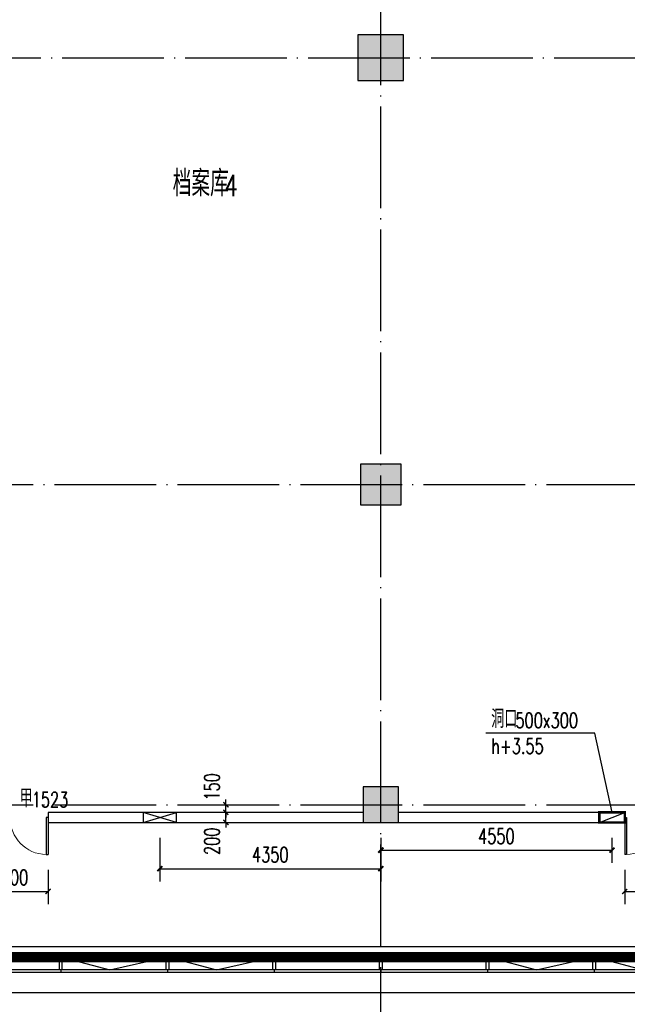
# Model space of a CAD drawing. Extents: x 797781 to 1255204, y 21234 to 1024248.
# Tile 265 of 656: x 965000 to 976960, y 268294 to 287671. Entities that reach past the tile are written whole.
import ezdxf

# ---------------------------------------------------------------- set-up
doc = ezdxf.new("R2010")
doc.units = 0
doc.header["$LTSCALE"] = 1000
doc.header["$MEASUREMENT"] = 0
doc.linetypes.add('230303生产综合楼-平面图_t8$0$DOTE', pattern=[2.42, 2, -0.2, 0.02, -0.2])
doc.linetypes.add('__DASH', pattern=[0.35, 0.25, -0.1])
for name, color, linetype in [('00泄压阀', 2, 'Continuous'), ('230303生产综合楼-平面图_t8$0$3T_WOOD', 21, 'Continuous'), ('230303生产综合楼-平面图_t8$0$COLUMN', 40, 'Continuous'), ('230303生产综合楼-平面图_t8$0$CURTWALL', 4, 'Continuous'), ('230303生产综合楼-平面图_t8$0$DOOR_FIRE', 4, 'Continuous'), ('230303生产综合楼-平面图_t8$0$DOOR_FIRE_TEXT', 7, 'Continuous'), ('230303生产综合楼-平面图_t8$0$DOTE', 1, '230303生产综合楼-平面图_t8$0$DOTE'), ('230303生产综合楼-平面图_t8$0$PUB_DIM', 3, 'Continuous'), ('230303生产综合楼-平面图_t8$0$PUB_HATCH', 8, 'Continuous'), ('230303生产综合楼-平面图_t8$0$PUB_TEXT', 7, 'Continuous'), ('230303生产综合楼-平面图_t8$0$WALL', 40, 'Continuous'), ('230303生产综合楼-平面图_t8$0$看线', 115, 'Continuous'), ('A-暖通提建筑洞口', 1, 'Continuous'), ('A泄压阀', 2, 'Continuous'), ('DIM_LEAD', 3, 'Continuous'), ('PUB_DIM', 3, 'Continuous'), ('PUB_HATCH', 8, 'Continuous'), ('PUB_TEXT', 7, 'Continuous')]:
    doc.layers.add(name, color=color, linetype=linetype)
doc.styles.add('230303生产综合楼-平面图_t8$0$_TCH_DIM', font='SIMPLEX', dxfattribs={"bigfont": 'GBCBIG'})
doc.styles.add('230303生产综合楼-平面图_T8$0$_TCH_DIM_T3', font='SIMPLEX', dxfattribs={"width": 0.705882, "bigfont": 'GBCBIG'})
doc.styles.add('230303生产综合楼-平面图_t8$0$_TCH_WINDOW', font='SIMPLEX', dxfattribs={"height": 3.5, "bigfont": 'GBCBIG'})
doc.styles.add('_TCH_DIM', font='SIMPLEX', dxfattribs={"bigfont": 'GBCBIG'})
doc.styles.add('_TCH_DIM_T3', font='SIMPLEX', dxfattribs={"width": 0.705882, "bigfont": 'GBCBIG'})
doc.dimstyles.new('230303生产综合楼-平面图_T8$0$_TCH_ARCH&&100', dxfattribs={"dimtxt": 297.5, "dimasz": 100, "dimexe": 250, "dimexo": 300, "dimgap": 126.25, "dimtad": 1, "dimdec": 0, "dimzin": 0, "dimdsep": 46, "dimtxsty": '230303生产综合楼-平面图_T8$0$_TCH_DIM_T3', "dimblk": '230303生产综合楼-平面图_t8$0$_ArchTick', "dimcen": 0.09, "dimclrt": 7, "dimazin": 2, "dimtfac": 1, "dimtdec": 0, "dimtix": 1, "dimtmove": 2, "dimatfit": 3, "dimfxl": 1, "dimtolj": 1, "dimtzin": 0, "dimarcsym": 0})
doc.dimstyles.new('_TCH_ARCH&&100', dxfattribs={"dimtxt": 297.5, "dimasz": 100, "dimexe": 250, "dimexo": 300, "dimgap": 126.25, "dimtad": 1, "dimdec": 0, "dimzin": 0, "dimdsep": 46, "dimtxsty": '_TCH_DIM_T3', "dimblk": 'ARCHTICK', "dimcen": 0.09, "dimclrt": 7, "dimazin": 2, "dimtfac": 1, "dimtdec": 0, "dimtix": 1, "dimtmove": 2, "dimatfit": 3, "dimfxl": 1, "dimtolj": 1, "dimtzin": 0, "dimarcsym": 0})

# ---------------------------------------------------------------- blocks, each defined once
blk = doc.blocks.new('AQ2')
at = {"color": 6, "linetype": '__DASH', "ltscale": 4, "const_width": 200}
blk.add_lwpolyline([(1125985, 272623), (1125985, 263323), (1058451, 263323), (1032885, 265974), (1032885, 272623)], dxfattribs=at)
blk = doc.blocks.new('_ArchTick')
at = {"color": 0, "linetype": 'ByBlock', "const_width": 0.4}
blk.add_lwpolyline([(-0.5, -0.5), (0.5, 0.5)], dxfattribs=at)
blk = doc.blocks.new('*D6664')
at = {"layer": 'Defpoints', "color": 0, "transparency": 16777216}
for p in [(711459, 268814), (716009, 268814), (716009, 268269)]:
    blk.add_point(p, dxfattribs=at)
at = {"layer": 'PUB_DIM', "color": 0, "lineweight": -2, "transparency": 16777216}
for p, q in [((711459, 268514), (711459, 268019)), ((716009, 268514), (716009, 268019)), ((711459, 268269), (716009, 268269))]:
    blk.add_line(p, q, dxfattribs=at)
at = {"layer": 'PUB_DIM', "color": 0, "lineweight": -2, "transparency": 16777216, "xscale": 100, "yscale": 100, "zscale": 100, "rotation": 180}
blk.add_blockref('_ArchTick', (711459, 268269), dxfattribs=at)
at = {"layer": 'PUB_DIM', "color": 0, "lineweight": -2, "transparency": 16777216, "xscale": 100, "yscale": 100, "zscale": 100}
blk.add_blockref('_ArchTick', (716009, 268269), dxfattribs=at)
at = {"layer": 'PUB_DIM', "color": 7, "transparency": 16777216, "insert": (713734, 268544), "char_height": 297.5, "attachment_point": 5, "style": '_TCH_DIM_T3'}
blk.add_mtext('\\A1;4550', dxfattribs=at)
blk = doc.blocks.new('A$C364970EA')
at = {"layer": '00泄压阀', "color": 2}
for p, q in [((-659.5, 0), (0, 200)), ((0, 0), (-659.5, 200))]:
    blk.add_line(p, q, dxfattribs=at)
blk.add_lwpolyline([(-659.5, 0), (0, 0), (0, 200), (-659.5, 200)], close=True, dxfattribs=at)
blk = doc.blocks.new('泄压阀')
at = {"layer": 'A泄压阀', "color": 2, "rotation": 180}
blk.add_blockref('A$C364970EA', (-320, 100), dxfattribs=at)
blk = doc.blocks.new('*D6574')
at = {"layer": 'Defpoints', "color": 0, "transparency": 16777216}
for p in [(1135813, 273921), (1140163, 273921), (1140163, 273011)]:
    blk.add_point(p, dxfattribs=at)
at = {"layer": 'PUB_DIM', "color": 0, "lineweight": -2, "transparency": 16777216}
for p, q in [((1135813, 273621), (1135813, 272761)), ((1140163, 273621), (1140163, 272761)), ((1135813, 273011), (1140163, 273011))]:
    blk.add_line(p, q, dxfattribs=at)
at = {"layer": 'PUB_DIM', "color": 0, "lineweight": -2, "transparency": 16777216, "xscale": 100, "yscale": 100, "zscale": 100, "rotation": 180}
blk.add_blockref('_ArchTick', (1135813, 273011), dxfattribs=at)
at = {"layer": 'PUB_DIM', "color": 0, "lineweight": -2, "transparency": 16777216, "xscale": 100, "yscale": 100, "zscale": 100}
blk.add_blockref('_ArchTick', (1140163, 273011), dxfattribs=at)
at = {"layer": 'PUB_DIM', "color": 7, "transparency": 16777216, "insert": (1137988, 273286), "char_height": 297.5, "attachment_point": 5, "style": '_TCH_DIM_T3'}
blk.add_mtext('\\A1;4350', dxfattribs=at)
blk = doc.blocks.new('230303生产综合楼-平面图_t8$0$2WLGJ')
at = {"layer": '230303生产综合楼-平面图_t8$0$3T_WOOD'}
for points in [[(1093310, 68796), (1093260, 68796), (1093260, 69046), (1093310, 69046)], [(1095410, 68796), (1095360, 68796), (1095360, 69046), (1095410, 69046)], [(1097510, 68796), (1097460, 68796), (1097460, 69046), (1097510, 69046)], [(1099610, 68796), (1099560, 68796), (1099560, 69046), (1099610, 69046)], [(1101710, 68796), (1101660, 68796), (1101660, 69046), (1101710, 69046)], [(1103810, 68796), (1103760, 68796), (1103760, 69046), (1103810, 69046)]]:
    blk.add_lwpolyline(points, close=True, dxfattribs=at)
for points in [[(1093285, 68796), (1093285, 68746)], [(1095385, 68796), (1095385, 68746)], [(1097485, 68796), (1097485, 68746)], [(1099585, 68796), (1099585, 68746)], [(1101685, 68796), (1101685, 68746)], [(1103785, 68796), (1103785, 68746)]]:
    blk.add_lwpolyline(points, dxfattribs=at)
blk = doc.blocks.new('230303生产综合楼-平面图_t8$0$_ArchTick')
at = {"color": 0, "linetype": 'ByBlock', "const_width": 0.3}
blk.add_lwpolyline([(-0.5, -0.5), (0.5, 0.5)], dxfattribs=at)
blk = doc.blocks.new('*D5159')
at = {"layer": '230303生产综合楼-平面图_t8$0$PUB_DIM', "color": 0, "lineweight": -2, "transparency": 16777216}
for p, q in [((969059, 272222), (969059, 272322)), ((968803, 272222), (968809, 272222)), ((968803, 272072), (968809, 272072)), ((969059, 272072), (969059, 272222)), ((969059, 272072), (969059, 271972))]:
    blk.add_line(p, q, dxfattribs=at)
at = {"layer": 'Defpoints', "color": 0, "transparency": 16777216}
for p in [(969059, 272222), (969103, 272222), (969103, 272072)]:
    blk.add_point(p, dxfattribs=at)
at = {"layer": '230303生产综合楼-平面图_t8$0$PUB_DIM', "color": 0, "lineweight": -2, "transparency": 16777216, "xscale": 100, "yscale": 100, "zscale": 100}
for p, rotation in [((969059, 272222), 270), ((969059, 272072), 90)]:
    blk.add_blockref('230303生产综合楼-平面图_t8$0$_ArchTick', p, dxfattribs=dict(at, rotation=rotation))
at = {"layer": '230303生产综合楼-平面图_t8$0$PUB_DIM', "color": 7, "transparency": 16777216, "insert": (968784, 272572), "char_height": 297.5, "attachment_point": 5, "rotation": 90, "style": '230303生产综合楼-平面图_T8$0$_TCH_DIM_T3'}
blk.add_mtext('\\A1;150', dxfattribs=at)
blk = doc.blocks.new('*D5160')
at = {"layer": '230303生产综合楼-平面图_t8$0$PUB_DIM', "color": 0, "lineweight": -2, "transparency": 16777216}
for p, q in [((968803, 272072), (968809, 272072)), ((969059, 272072), (969059, 272172)), ((969059, 271872), (969059, 272072)), ((968803, 271872), (968809, 271872)), ((969059, 271872), (969059, 271772))]:
    blk.add_line(p, q, dxfattribs=at)
at = {"layer": 'Defpoints', "color": 0, "transparency": 16777216}
for p in [(969059, 272072), (969103, 272072), (969103, 271872)]:
    blk.add_point(p, dxfattribs=at)
at = {"layer": '230303生产综合楼-平面图_t8$0$PUB_DIM', "color": 0, "lineweight": -2, "transparency": 16777216, "xscale": 100, "yscale": 100, "zscale": 100}
for p, rotation in [((969059, 272072), 270), ((969059, 271872), 90)]:
    blk.add_blockref('230303生产综合楼-平面图_t8$0$_ArchTick', p, dxfattribs=dict(at, rotation=rotation))
at = {"layer": '230303生产综合楼-平面图_t8$0$PUB_DIM', "color": 7, "transparency": 16777216, "insert": (968784, 271502), "char_height": 297.5, "attachment_point": 5, "rotation": 90, "style": '230303生产综合楼-平面图_T8$0$_TCH_DIM_T3'}
blk.add_mtext('\\A1;200', dxfattribs=at)
blk = doc.blocks.new('*D5169')
at = {"layer": '230303生产综合楼-平面图_t8$0$PUB_DIM', "color": 0, "lineweight": -2, "transparency": 16777216}
for p, q in [((976908, 270940), (976908, 270265)), ((978408, 270940), (978408, 270265)), ((976908, 270515), (978408, 270515))]:
    blk.add_line(p, q, dxfattribs=at)
at = {"layer": 'Defpoints', "color": 0, "transparency": 16777216}
for p in [(976908, 271240), (978408, 271240), (978408, 270515)]:
    blk.add_point(p, dxfattribs=at)
at = {"layer": '230303生产综合楼-平面图_t8$0$PUB_DIM', "color": 0, "lineweight": -2, "transparency": 16777216, "xscale": 100, "yscale": 100, "zscale": 100, "rotation": 180}
blk.add_blockref('230303生产综合楼-平面图_t8$0$_ArchTick', (976908, 270515), dxfattribs=at)
at = {"layer": '230303生产综合楼-平面图_t8$0$PUB_DIM', "color": 0, "lineweight": -2, "transparency": 16777216, "xscale": 100, "yscale": 100, "zscale": 100}
blk.add_blockref('230303生产综合楼-平面图_t8$0$_ArchTick', (978408, 270515), dxfattribs=at)
at = {"layer": '230303生产综合楼-平面图_t8$0$PUB_DIM', "color": 7, "transparency": 16777216, "insert": (977658, 270790), "char_height": 297.5, "attachment_point": 5, "style": '230303生产综合楼-平面图_T8$0$_TCH_DIM_T3'}
blk.add_mtext('\\A1;1500', dxfattribs=at)
blk = doc.blocks.new('*D5176')
at = {"layer": '230303生产综合楼-平面图_t8$0$PUB_DIM', "color": 0, "lineweight": -2, "transparency": 16777216}
for p, q in [((964058, 270940), (964058, 270265)), ((965558, 270940), (965558, 270265)), ((964058, 270515), (965558, 270515))]:
    blk.add_line(p, q, dxfattribs=at)
at = {"layer": 'Defpoints', "color": 0, "transparency": 16777216}
for p in [(964058, 271240), (965558, 271240), (965558, 270515)]:
    blk.add_point(p, dxfattribs=at)
at = {"layer": '230303生产综合楼-平面图_t8$0$PUB_DIM', "color": 0, "lineweight": -2, "transparency": 16777216, "xscale": 100, "yscale": 100, "zscale": 100, "rotation": 180}
blk.add_blockref('230303生产综合楼-平面图_t8$0$_ArchTick', (964058, 270515), dxfattribs=at)
at = {"layer": '230303生产综合楼-平面图_t8$0$PUB_DIM', "color": 0, "lineweight": -2, "transparency": 16777216, "xscale": 100, "yscale": 100, "zscale": 100}
blk.add_blockref('230303生产综合楼-平面图_t8$0$_ArchTick', (965558, 270515), dxfattribs=at)
at = {"layer": '230303生产综合楼-平面图_t8$0$PUB_DIM', "color": 7, "transparency": 16777216, "insert": (964808, 270790), "char_height": 297.5, "attachment_point": 5, "style": '230303生产综合楼-平面图_T8$0$_TCH_DIM_T3'}
blk.add_mtext('\\A1;1500', dxfattribs=at)
blk = doc.blocks.new('230303生产综合楼-平面图_t8$0$$DorLib2D$00000002')
for p, q in [((-0.5, 0), (-0.5, 0.4875)), ((-0.475, 0.4875), (-0.5, 0.4875)), ((-0.475, 0), (-0.475, 0.4875)), ((0.475, 0), (0.475, 0.4875)), ((0.475, 0.4875), (0.5, 0.4875)), ((0.5, 0), (0.5, 0.4875)), ((-0.5, 0), (-0.475, 0)), ((0.5, 0), (0.475, 0))]:
    blk.add_line(p, q)
at = {"lineweight": 13}
for centre, start, end in [((-0.4875, 0), 0, 88.53072), ((0.4875, 0), 91.46928, 180)]:
    blk.add_arc(centre, 0.4875, start, end, dxfattribs=at)
blk = doc.blocks.new('_FZH')
blk.add_lwpolyline([(-0.5, -0.5), (0.5, -0.5), (0.5, 0.5), (-0.5, 0.5)], close=True)
at = {"layer": 'PUB_HATCH'}
blk.add_solid([(-0.5, -0.5), (0.5, -0.5), (-0.5, 0.5), (0.5, 0.5)], dxfattribs=at)
blk = doc.blocks.new('2FND22')
at = {"layer": 'A-暖通提建筑洞口', "const_width": 50}
blk.add_lwpolyline([(715761.2, 269013.9), (716261.2, 269013.9), (716261.2, 268813.9), (715761.2, 268813.9)], close=True, dxfattribs=at)
at = {"layer": 'A-暖通提建筑洞口'}
blk.add_lwpolyline([(715761.2, 268813.9), (716259.1, 269013.9)], dxfattribs=at)
at = {"layer": 'DIM_LEAD'}
for p, q in [((715669.4, 270570.4), (713526.8, 270570.4)), ((716011.2, 269013.9), (715669.4, 270570.4)), ((716011.2, 269013.9), (715669.4, 270570.4))]:
    blk.add_line(p, q, dxfattribs=at)
at = {"layer": 'PUB_TEXT', "style": '_TCH_DIM'}
blk.add_text('洞口', height=357.45, dxfattribs=at).set_placement((713631.8, 270675.4))
at = {"layer": 'PUB_TEXT', "style": '_TCH_DIM', "width": 0.705882}
for s, p in [('500x300', (714108.4, 270675.4)), ('h+3.55', (713631.8, 270167.9))]:
    blk.add_text(s, height=297.5, dxfattribs=at).set_placement(p)
at = {"layer": 'PUB_DIM'}
dim = blk.add_aligned_dim(p1=(711459.1, 268813.9), p2=(716009.2, 268813.9), distance=-545.4, dimstyle='_TCH_ARCH&&100', dxfattribs=at)
dim.commit()
dim.dimension.update_dxf_attribs({"geometry": '*D6664', "text_midpoint": (713734.1, 268543.5)})
blk = doc.blocks.new('2FXYF')
at = {"layer": 'A泄压阀', "color": 8, "rotation": 180.000000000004}
blk.add_blockref('泄压阀', (1135822.6, 274020.6), dxfattribs=at)
at = {"layer": 'PUB_DIM'}
dim = blk.add_aligned_dim(p1=(1135812.8, 273920.6), p2=(1140162.6, 273920.6), distance=-909.1, dimstyle='_TCH_ARCH&&100', dxfattribs=at)
dim.commit()
dim.dimension.update_dxf_attribs({"geometry": '*D6574', "text_midpoint": (1137987.7, 273286.5)})

msp = doc.modelspace()

# ---------------------------------------------------------------- linework, layer by layer
at = {"layer": '230303生产综合楼-平面图_t8$0$CURTWALL'}
for points in [[(895858, 298621.6), (963708, 298621.6), (989558, 295941.7), (989558, 268921.6), (921708, 268921.6), (895858, 271601.4)], [(895908, 298571.6), (963705.4, 298571.6), (989508, 295896.6), (989508, 268971.6), (921710.6, 268971.6), (895908, 271646.5)], [(896158, 298321.6), (963692.5, 298321.6), (989258, 295671.2), (989258, 269221.6), (921723.5, 269221.6), (896158, 271872)]]:
    msp.add_lwpolyline(points, close=True, dxfattribs=at)
for points in [[(965833, 269221.6), (966774.8, 268971.6), (967883, 269221.6)], [(967933, 269221.6), (968874.8, 268971.6), (969983, 269221.6)], [(974233, 269221.6), (975174.8, 268971.6), (976283, 269221.6)], [(976333, 269221.6), (977274.8, 268971.6), (978383, 269221.6)]]:
    msp.add_lwpolyline(points, dxfattribs=at)
at = {"layer": '230303生产综合楼-平面图_t8$0$DOTE'}
for p, q in [((972108, 267021.6), (972108, 298621.6)), ((895658, 286921.6), (989908, 286921.6)), ((895508, 278521.6), (989908, 278521.6)), ((895508, 272221.6), (989908, 272221.6))]:
    msp.add_line(p, q, dxfattribs=at)
at = {"layer": '230303生产综合楼-平面图_t8$0$PUB_HATCH', "color": 8}
msp.add_lwpolyline([(989058, 269421.6), (921733.9, 269421.6), (896358, 272052.3), (896358, 281821.6)], dxfattribs=at)
at = {"layer": '230303生产综合楼-平面图_t8$0$WALL'}
for p, q in [((971758, 272071.6), (965558, 272071.6)), ((965558, 272071.6), (965558, 271871.6)), ((976908, 272071.6), (972458, 272071.6)), ((976908, 271871.6), (976908, 272071.6)), ((965558, 271871.6), (971758, 271871.6)), ((972458, 271871.6), (976908, 271871.6))]:
    msp.add_line(p, q, dxfattribs=at)
at = {"layer": '230303生产综合楼-平面图_t8$0$看线'}
msp.add_lwpolyline([(895458, 299021.6), (964094.7, 299021.6), (989958, 296301.8), (989958, 268521.6), (921321.3, 268521.6), (895458, 271241.3)], close=True, dxfattribs=at)

# ---------------------------------------------------------------- block references
for name, p in [('AQ2', (-136727.2, 5898.4)), ('230303生产综合楼-平面图_t8$0$2WLGJ', (-127477.2, 200175.3)), ('2FND22', (260648.9, 3057.7)), ('2FXYF', (-168054.6, -2049))]:
    msp.add_blockref(name, p)
at = {"layer": '230303生产综合楼-平面图_t8$0$COLUMN', "rotation": 270}
for p, xscale, yscale, zscale in [((972108, 286921.6), 900, 900, 900), ((972108, 278521.6), 800, 800, 800), ((972108, 272221.6), 700, 700, 700)]:
    msp.add_blockref('_FZH', p, dxfattribs=dict(at, xscale=xscale, yscale=yscale, zscale=zscale))
at = {"layer": '230303生产综合楼-平面图_t8$0$DOOR_FIRE', "xscale": 1500, "yscale": -1500, "zscale": 200}
for p, rotation in [((964808, 271971.6), 359.9999999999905), ((977658, 271971.6), 359.9999999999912)]:
    msp.add_blockref('230303生产综合楼-平面图_t8$0$$DorLib2D$00000002', p, dxfattribs=dict(at, rotation=rotation))

# ---------------------------------------------------------------- texts
at = {"layer": '230303生产综合楼-平面图_t8$0$DOOR_FIRE_TEXT', "style": '230303生产综合楼-平面图_t8$0$_TCH_WINDOW'}
msp.add_text('甲', height=357.4, dxfattribs=at).set_placement((964998.7, 272171.6))
at = {"layer": '230303生产综合楼-平面图_t8$0$DOOR_FIRE_TEXT', "style": '230303生产综合楼-平面图_t8$0$_TCH_WINDOW', "width": 0.705882}
msp.add_text('1523', height=297.5, dxfattribs=at).set_placement((965237, 272171.6))
at = {"layer": '230303生产综合楼-平面图_t8$0$PUB_TEXT', "style": '230303生产综合楼-平面图_t8$0$_TCH_DIM'}
msp.add_text('档案库', height=510.64, dxfattribs=at).set_placement((968012.9, 284195.7))
at = {"layer": '230303生产综合楼-平面图_t8$0$PUB_TEXT', "style": '230303生产综合楼-平面图_t8$0$_TCH_DIM', "width": 0.705882}
msp.add_text('4', height=425, dxfattribs=at).set_placement((969034.2, 284195.7))

# ---------------------------------------------------------------- dimensions: what is measured, and where the dimension line sits
at = {"layer": '230303生产综合楼-平面图_t8$0$PUB_DIM'}
for base, p1, p2, picture, middle in [((969058.7, 272221.6), (969102.7, 272071.6), (969102.7, 272221.6), '*D5159', (968783.7, 272571.6)), ((969058.7, 272071.6), (969102.7, 271871.6), (969102.7, 272071.6), '*D5160', (968783.7, 271501.6))]:
    dim = msp.add_linear_dim(base=base, p1=p1, p2=p2, angle=90, dimstyle='230303生产综合楼-平面图_T8$0$_TCH_ARCH&&100', dxfattribs=at)
    dim.commit()
    dim.dimension.update_dxf_attribs({"geometry": picture, "text_midpoint": middle, "dimtype": 161})
for p1, p2, picture, middle in [((964058, 271240.3), (965558, 271240.3), '*D5176', (964808, 270789.7)), ((976908, 271240.3), (978408, 271240.3), '*D5169', (977658, 270789.7))]:
    dim = msp.add_aligned_dim(p1=p1, p2=p2, distance=-725.6, dimstyle='230303生产综合楼-平面图_T8$0$_TCH_ARCH&&100', dxfattribs=at)
    dim.commit()
    dim.dimension.update_dxf_attribs({"geometry": picture, "text_midpoint": middle})

doc.saveas('drawing.dxf')
